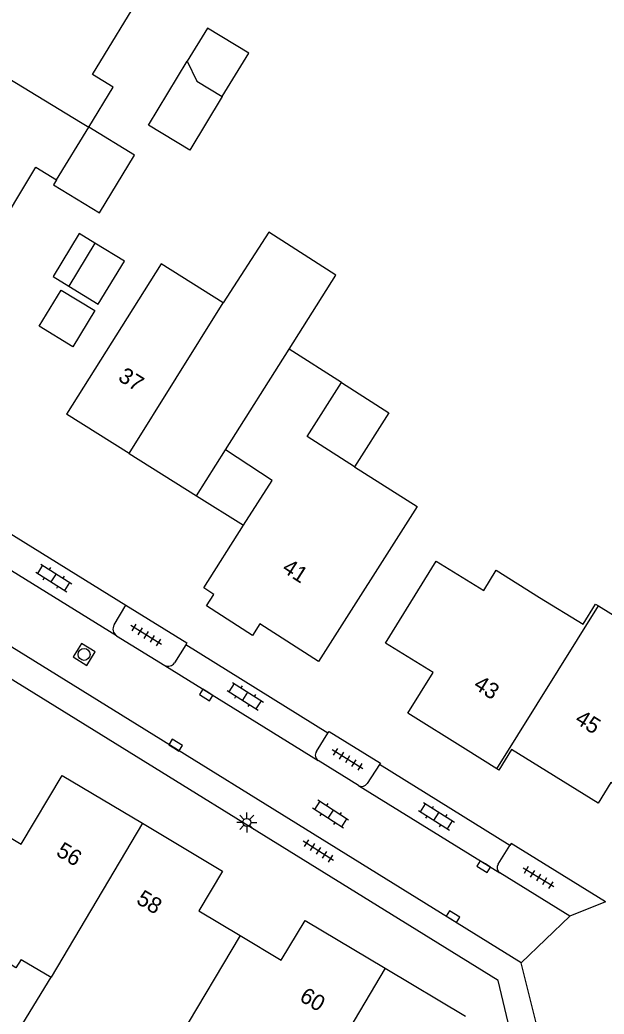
# Model space of a CAD drawing. Extents: x 136000 to 141014, y 402000 to 403500.
# Drawn here: x 138195.4 to 138231.9, y 402311.2 to 402373.4 of the extents above; entities that cross this region are included whole.
import ezdxf

# ---------------------------------------------------------------- set-up
doc = ezdxf.new("R2010")
doc.units = 0
for name, color, linetype in [('gg-anno-huisnummerreeks BGT', 7, 'Continuous'), ('gg-bbg-bijgebouw', 7, 'Continuous'), ('gg-bbg-gedigitaliseerde bebouwing', 7, 'Continuous'), ('gg-bbg-gedigitaliseerde bijgebouw', 7, 'Continuous'), ('gg-bbg-hoofdgebouw', 7, 'Continuous'), ('gg-bbg-luifel en loopbrug', 7, 'Continuous'), ('gg-bbg-tussenscheiding', 7, 'Continuous'), ('gg-knt-verharding', 7, 'Continuous'), ('gg-knt-verharding nz', 7, 'Continuous'), ('gt-grn-weggrens', 7, 'Continuous'), ('gt-symb-klinker verharding', 7, 'Continuous'), ('gt-symb-kolk', 7, 'Continuous'), ('gt-symb-lichtmast', 7, 'Continuous'), ('gt-symb-rioolschacht', 7, 'Continuous'), ('gt-symb-tegel verharding', 7, 'Continuous')]:
    doc.layers.add(name, color=color, linetype=linetype)

# ---------------------------------------------------------------- blocks, each defined once
blk = doc.blocks.new('gt0-KL1')
at = {"layer": 'gt-symb-klinker verharding'}
for p, q in [((-1.15, 0.3), (1.15, 0.3)), ((-1, -0.3), (-1, 0.3)), ((-0.5, 0.3), (-0.5, 0.45)), ((0, -0.3), (0, 0.3)), ((0.5, 0.3), (0.5, 0.45)), ((1, -0.3), (1, 0.3)), ((-1.15, -0.3), (1.15, -0.3)), ((-0.5, -0.45), (-0.5, -0.3)), ((0.5, -0.45), (0.5, -0.3))]:
    blk.add_line(p, q, dxfattribs=at)
blk = doc.blocks.new('gt0-TEG1')
at = {"layer": 'gt-symb-tegel verharding'}
for p, q in [((-1.125, 0), (1.125, 0)), ((-0.9, -0.25), (-0.9, 0.25)), ((-0.45, -0.25), (-0.45, 0.25)), ((0, -0.25), (0, 0.25)), ((0.45, -0.25), (0.45, 0.25)), ((0.9, -0.25), (0.9, 0.25))]:
    blk.add_line(p, q, dxfattribs=at)
blk = doc.blocks.new('gt0-LMAST')
at = {"layer": 'gt-symb-lichtmast'}
for p, q in [((-0.182, 0.173), (-0.447, 0.438)), ((-0.005, 0.246), (-0.005, 0.621)), ((0.172, 0.173), (0.437, 0.438)), ((-0.255, -0.004), (-0.63, -0.004)), ((-0.182, -0.181), (-0.447, -0.446)), ((-0.005, -0.254), (-0.005, -0.629)), ((0.437, -0.446), (0.172, -0.181)), ((0.245, -0.004), (0.62, -0.004))]:
    blk.add_line(p, q, dxfattribs=at)
blk.add_circle((-0.005, -0.004), 0.25, dxfattribs=at)
blk = doc.blocks.new('gt0-KOLK')
at = {"layer": 'gt-symb-kolk'}
blk.add_lwpolyline([(0, 0), (0.375, 0), (0.375, 0.4), (-0.375, 0.4), (-0.375, 0), (0, 0)], dxfattribs=at)
blk = doc.blocks.new('gt0-RS')
at = {"layer": 'gt-symb-rioolschacht'}
blk.add_lwpolyline([(-0.5, -0.5), (0.5, -0.5), (0.5, 0.5), (-0.5, 0.5)], close=True, dxfattribs=at)
blk.add_circle((0, 0), 0.375, dxfattribs=at)

msp = doc.modelspace()

# ---------------------------------------------------------------- linework, layer by layer
at = {"layer": 'gg-bbg-bijgebouw'}
for p, q in [((138206.427, 402343.599), (138208.249, 402346.462)), ((138202.221, 402346.238), (138206.427, 402343.599))]:
    msp.add_line(p, q, dxfattribs=at)
at = {"layer": 'gg-bbg-gedigitaliseerde bebouwing'}
for p, q in [((138197.677, 402363.358), (138199.687, 402366.662)), ((138195.454, 402314.581), (138197.327, 402313.465))]:
    msp.add_line(p, q, dxfattribs=at)
for points in [[(138199.687, 402366.662), (138201.209, 402369.164), (138199.914, 402369.952), (138203.153, 402375.275)], [(138193.634, 402359.633), (138196.381, 402364.147), (138197.677, 402363.358)], [(138208.105, 402355.661), (138204.213, 402358.1), (138198.299, 402348.699)], [(138195.454, 402314.581), (138195.115, 402314.053), (138192.117, 402315.978), (138192.392, 402316.406)], [(138202.56, 402305.116), (138199.202, 402307.211), (138199.716, 402308.052), (138195.57, 402310.564), (138197.327, 402313.465)]]:
    msp.add_lwpolyline(points, dxfattribs=at)
at = {"layer": 'gg-bbg-gedigitaliseerde bijgebouw'}
for p, q in [((138200.079, 402359.406), (138198.437, 402356.709)), ((138198.437, 402356.709), (138200.287, 402355.583))]:
    msp.add_line(p, q, dxfattribs=at)
for points in [[(138208.047, 402368.575), (138209.7, 402371.291), (138207.119, 402372.862), (138205.858, 402370.79)], [(138205.858, 402370.79), (138206.457, 402369.543), (138208.047, 402368.575)], [(138212.225, 402352.764), (138215.151, 402357.391), (138210.968, 402360.093), (138208.105, 402355.661)], [(138200.287, 402355.583), (138201.928, 402358.28), (138200.079, 402359.406)], [(138198.697, 402352.915), (138196.58, 402354.203), (138197.955, 402356.463), (138200.062, 402355.181), (138198.697, 402352.915)]]:
    msp.add_lwpolyline(points, dxfattribs=at)
at = {"layer": 'gg-bbg-hoofdgebouw'}
for p, q in [((138215.498, 402350.682), (138212.225, 402352.764)), ((138202.221, 402346.238), (138198.299, 402348.699)), ((138218.248, 402314.029), (138223.272, 402311.033))]:
    msp.add_line(p, q, dxfattribs=at)
for points in [[(138216.328, 402345.412), (138213.35, 402347.307), (138215.498, 402350.682)], [(138209.382, 402341.745), (138211.167, 402344.548), (138208.249, 402346.462)], [(138216.328, 402345.412), (138220.234, 402342.926), (138214.059, 402333.224), (138210.393, 402335.58), (138209.944, 402334.858), (138207.06, 402336.71), (138207.526, 402337.421), (138206.894, 402337.84), (138209.382, 402341.745)], [(138225.229, 402326.498), (138223.263, 402327.727), (138219.659, 402329.982), (138221.236, 402332.533), (138218.261, 402334.373), (138221.431, 402339.5), (138224.407, 402337.66), (138225.192, 402338.929), (138227.907, 402337.235), (138230.628, 402335.552), (138231.408, 402336.813), (138231.584, 402336.704)], [(138231.584, 402336.704), (138237.107, 402333.29), (138234.04, 402328.333), (138234.591, 402327.989), (138232.907, 402325.29), (138232.366, 402325.641), (138231.57, 402324.359), (138226.152, 402327.718), (138225.36, 402326.416), (138225.229, 402326.498)], [(138192.876, 402323.33), (138195.449, 402321.788), (138198.032, 402326.097), (138203.05, 402323.101)], [(138203.05, 402323.101), (138208.064, 402320.108), (138206.578, 402317.616), (138209.158, 402316.078)], [(138209.158, 402316.078), (138211.735, 402314.542), (138213.228, 402317.023), (138218.248, 402314.029)]]:
    msp.add_lwpolyline(points, dxfattribs=at)
at = {"layer": 'gg-bbg-luifel en loopbrug'}
msp.add_line((138206.427, 402343.599), (138209.382, 402341.745), dxfattribs=at)
for points in [[(138208.047, 402368.575), (138206.005, 402365.219), (138203.424, 402366.79), (138205.858, 402370.79)], [(138197.677, 402363.358), (138197.488, 402363.047), (138200.354, 402361.303), (138202.554, 402364.918), (138199.687, 402366.662)], [(138200.079, 402359.406), (138199.096, 402360.004), (138197.455, 402357.306), (138198.437, 402356.709)], [(138215.498, 402350.682), (138218.475, 402348.788), (138216.328, 402345.412)]]:
    msp.add_lwpolyline(points, dxfattribs=at)
at = {"layer": 'gg-bbg-tussenscheiding'}
for p, q in [((138202.221, 402346.238), (138208.105, 402355.661)), ((138208.249, 402346.462), (138212.225, 402352.764)), ((138225.229, 402326.498), (138231.584, 402336.704)), ((138203.05, 402323.101), (138197.327, 402313.465)), ((138209.158, 402316.078), (138204.744, 402308.647)), ((138218.248, 402314.029), (138212.471, 402304.343))]:
    msp.add_line(p, q, dxfattribs=at)
msp.add_lwpolyline([(138187.026, 402374.362), (138199.177, 402366.972), (138199.687, 402366.662)], dxfattribs=at)
at = {"layer": 'gg-knt-verharding'}
for p, q in [((138194.088, 402341.64), (138202.017, 402336.738)), ((138201.434, 402334.838), (138191.795, 402340.789)), ((138201.279, 402335.518), (138202.017, 402336.738)), ((138201.434, 402334.838), (138204.446, 402332.974)), ((138205.757, 402334.257), (138205.056, 402333.133)), ((138214.654, 402328.738), (138205.757, 402334.257)), ((138213.936, 402327.599), (138214.654, 402328.738)), ((138216.571, 402325.454), (138214.053, 402327.024)), ((138217.889, 402326.768), (138217.124, 402325.595)), ((138226.039, 402321.704), (138217.889, 402326.768)), ((138225.305, 402320.545), (138226.039, 402321.704)), ((138229.791, 402317.294), (138225.425, 402319.994)), ((138232.029, 402318.193), (138229.791, 402317.294))]:
    msp.add_line(p, q, dxfattribs=at)
for points in [[(138224.572, 402307.153), (138226.148, 402309.762), (138225.319, 402313.27), (138189.548, 402335.379), (138180.458, 402337.39), (138144.584, 402359.148), (138140.35, 402355.088)], [(138226.756, 402314.372), (138190.242, 402336.983), (138181.127, 402338.968), (138160.213, 402351.623)], [(138202.017, 402336.738), (138205.817, 402334.389), (138205.757, 402334.257)], [(138214.654, 402328.738), (138214.728, 402328.843), (138217.952, 402326.864), (138217.889, 402326.768)], [(138232.029, 402318.193), (138226.129, 402321.825), (138226.039, 402321.704)], [(138226.153, 402306.196), (138228.035, 402309.284), (138226.756, 402314.372)]]:
    msp.add_lwpolyline(points, dxfattribs=at)
for centre, radius, start, end in [((138201.704, 402335.257), 0.499, 148.48635, 237.19501), ((138204.657, 402333.415), 0.489, 244.45233, 324.76647), ((138214.277, 402327.369), 0.411, 146.02261, 236.98024), ((138216.775, 402325.808), 0.409, 240.03976, 328.56843), ((138225.659, 402320.333), 0.412, 149.13229, 235.44042)]:
    msp.add_arc(centre, radius, start, end, dxfattribs=at)
at = {"layer": 'gg-knt-verharding nz'}
for p, q in [((138204.446, 402332.974), (138214.053, 402327.024)), ((138216.571, 402325.454), (138225.425, 402319.994))]:
    msp.add_line(p, q, dxfattribs=at)
at = {"layer": 'gt-grn-weggrens'}
msp.add_line((138229.791, 402317.294), (138226.756, 402314.372), dxfattribs=at)

# ---------------------------------------------------------------- block references
at = {"layer": 'gt-symb-klinker verharding'}
for p, rotation in [((138197.501, 402338.454), -32.418449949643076), ((138209.487, 402331.047), -32.418449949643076), ((138214.826, 402323.678), 147.04099012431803), ((138221.455, 402323.531), -32.41844995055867)]:
    msp.add_blockref('gt0-KL1', p, dxfattribs=dict(at, rotation=rotation))
at = {"layer": 'gt-symb-kolk'}
for p, rotation in [((138207.146, 402331.302), 148.2498030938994), ((138205.018, 402327.818), -31.750196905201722), ((138224.514, 402320.556), 148.32868147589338), ((138222.384, 402317.089), -31.72006011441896)]:
    msp.add_blockref('gt0-KOLK', p, dxfattribs=dict(at, rotation=rotation))
at = {"layer": 'gt-symb-lichtmast'}
msp.add_blockref('gt0-LMAST', (138209.587, 402323.161), dxfattribs=at)
at = {"layer": 'gt-symb-rioolschacht', "rotation": 148.45632657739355}
msp.add_blockref('gt0-RS', (138199.396, 402333.67), dxfattribs=at)
at = {"layer": 'gt-symb-tegel verharding'}
for p, rotation in [((138203.274, 402334.878), 148.4075084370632), ((138215.886, 402327.097), 148.4075084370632), ((138214.062, 402321.372), 147.24756055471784), ((138227.835, 402319.703), 148.4075084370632)]:
    msp.add_blockref('gt0-TEG1', p, dxfattribs=dict(at, rotation=rotation))

# ---------------------------------------------------------------- texts
at = {"layer": 'gg-anno-huisnummerreeks BGT'}
for s, rotation, p in [('37', 327.9, (138201.462, 402350.847)), ('41', 327.2, (138211.725, 402338.885)), ('43', 328, (138223.707, 402331.578)), ('45', 328.2, (138230.054, 402329.417)), ('56', 329.2, (138197.582, 402321.125)), ('58', 329.2, (138202.599, 402318.13)), ('60', 329.2, (138212.813, 402312.032))]:
    msp.add_text(s, height=1, rotation=rotation, dxfattribs=at).set_placement(p)

doc.saveas('drawing.dxf')
